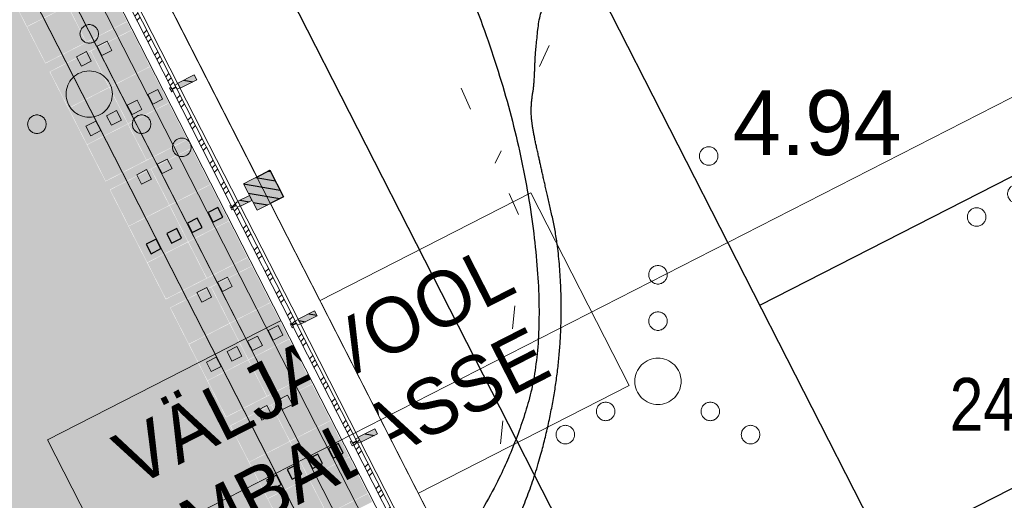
# Model space of a CAD drawing. Header units: metres. Extents: x 538891 to 1080079, y 6588829 to 13178720.
# Tile 456 of 1056: x 539880.11 to 539890.74, y 6589175.41 to 6589180.6. Entities that reach past the tile are written whole.
import ezdxf

# ---------------------------------------------------------------- set-up
doc = ezdxf.new("R2010")
doc.units = ezdxf.units.M
doc.header["$LTSCALE"] = 0.4
doc.header["$PDMODE"] = 1
doc.header["$PDSIZE"] = -2
for name, pattern in [('Hidden Line', [48.902778, 35.277778, -13.625]), ('KOLVIK', [3.125, 0.625, -2.5]), ('Triple Dashed', [92.604163, 66.145831, -26.458332])]:
    doc.linetypes.add(name, pattern=pattern)
for name, color, linetype in [('AR', 7, 'Continuous'), ('DENDRO', 7, 'Continuous'), ('GEO', 7, 'Continuous'), ('KINO_GRID', 7, 'Continuous'), ('KINO_PINNAKATTED 2', 7, 'Continuous'), ('KINO_VERTIKAALPLANEERING', 7, 'Continuous')]:
    doc.layers.add(name, color=color, linetype=linetype)
doc.styles.add('Arial Narrow', font='ARIALN.TTF')
doc.styles.add('HK Explorer Book', font='txt')
doc.styles.add('HK Explorer SemiBold', font='txt')
pattern_1 = [(45, (0, 0), (-0.176776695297, 0.176776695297), []), (45, (-0.03536, 0.03536), (-0.176776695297, 0.176776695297), []), (45, (-0.0707, 0.0707), (-0.176776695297, 0.176776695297), [])]
pattern_2 = [(-10, (42.05, 28.59), (0.015628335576, 0.0886326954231), [])]

# ---------------------------------------------------------------- blocks, each defined once
blk = doc.blocks.new('VQSA')
at = {"color": 7, "linetype": 'Continuous', "lineweight": 9, "flags": 128}
for points in [[(0.2, 2.3), (0.199, 2.28), (0.196, 2.261), (0.191, 2.242), (0.185, 2.223), (0.176, 2.206), (0.166, 2.189), (0.155, 2.173), (0.141, 2.159), (0.127, 2.145), (0.111, 2.134), (0.094, 2.124), (0.077, 2.115), (0.058, 2.109), (0.039, 2.104), (0.02, 2.101), (0, 2.1), (-0.02, 2.101), (-0.039, 2.104), (-0.058, 2.109), (-0.077, 2.115), (-0.094, 2.124), (-0.111, 2.134), (-0.127, 2.145), (-0.141, 2.159), (-0.155, 2.173), (-0.166, 2.189), (-0.176, 2.206), (-0.185, 2.223), (-0.191, 2.242), (-0.196, 2.261), (-0.199, 2.28), (-0.2, 2.3), (-0.199, 2.32), (-0.196, 2.339), (-0.191, 2.358), (-0.185, 2.377), (-0.176, 2.394), (-0.166, 2.411), (-0.155, 2.427), (-0.141, 2.441), (-0.127, 2.455), (-0.111, 2.466), (-0.094, 2.476), (-0.077, 2.485), (-0.058, 2.491), (-0.039, 2.496), (-0.02, 2.499), (0, 2.5), (0.02, 2.499), (0.039, 2.496), (0.058, 2.491), (0.077, 2.485), (0.094, 2.476), (0.111, 2.466), (0.127, 2.455), (0.141, 2.441), (0.155, 2.427), (0.166, 2.411), (0.176, 2.394), (0.185, 2.377), (0.191, 2.358), (0.196, 2.339), (0.199, 2.32)], [(0.2, 1.3), (0.199, 1.28), (0.196, 1.261), (0.191, 1.242), (0.185, 1.223), (0.176, 1.206), (0.166, 1.189), (0.155, 1.173), (0.141, 1.159), (0.127, 1.145), (0.111, 1.134), (0.094, 1.124), (0.077, 1.115), (0.058, 1.109), (0.039, 1.104), (0.02, 1.101), (0, 1.1), (-0.02, 1.101), (-0.039, 1.104), (-0.058, 1.109), (-0.077, 1.115), (-0.094, 1.124), (-0.111, 1.134), (-0.127, 1.145), (-0.141, 1.159), (-0.155, 1.173), (-0.166, 1.189), (-0.176, 1.206), (-0.185, 1.223), (-0.191, 1.242), (-0.196, 1.261), (-0.199, 1.28), (-0.2, 1.3), (-0.199, 1.32), (-0.196, 1.339), (-0.191, 1.358), (-0.185, 1.377), (-0.176, 1.394), (-0.166, 1.411), (-0.155, 1.427), (-0.141, 1.441), (-0.127, 1.455), (-0.111, 1.466), (-0.094, 1.476), (-0.077, 1.485), (-0.058, 1.491), (-0.039, 1.496), (-0.02, 1.499), (0, 1.5), (0.02, 1.499), (0.039, 1.496), (0.058, 1.491), (0.077, 1.485), (0.094, 1.476), (0.111, 1.466), (0.127, 1.455), (0.141, 1.441), (0.155, 1.427), (0.166, 1.411), (0.176, 1.394), (0.185, 1.377), (0.191, 1.358), (0.196, 1.339), (0.199, 1.32)], [(0.5, 0), (0.498, -0.049), (0.49, -0.098), (0.478, -0.145), (0.462, -0.191), (0.441, -0.236), (0.416, -0.278), (0.387, -0.317), (0.354, -0.354), (0.317, -0.387), (0.278, -0.416), (0.236, -0.441), (0.191, -0.462), (0.145, -0.478), (0.098, -0.49), (0.049, -0.498), (0, -0.5), (-0.049, -0.498), (-0.098, -0.49), (-0.145, -0.478), (-0.191, -0.462), (-0.236, -0.441), (-0.278, -0.416), (-0.317, -0.387), (-0.354, -0.354), (-0.387, -0.317), (-0.416, -0.278), (-0.441, -0.236), (-0.462, -0.191), (-0.478, -0.145), (-0.49, -0.098), (-0.498, -0.049), (-0.5, 0), (-0.498, 0.049), (-0.49, 0.098), (-0.478, 0.145), (-0.462, 0.191), (-0.441, 0.236), (-0.416, 0.278), (-0.387, 0.317), (-0.354, 0.354), (-0.317, 0.387), (-0.278, 0.416), (-0.236, 0.441), (-0.191, 0.462), (-0.145, 0.478), (-0.098, 0.49), (-0.049, 0.498), (0, 0.5), (0.049, 0.498), (0.098, 0.49), (0.145, 0.478), (0.191, 0.462), (0.236, 0.441), (0.278, 0.416), (0.317, 0.387), (0.354, 0.354), (0.387, 0.317), (0.416, 0.278), (0.441, 0.236), (0.462, 0.191), (0.478, 0.145), (0.49, 0.098), (0.498, 0.049)], [(-0.93, -0.65), (-0.931, -0.67), (-0.934, -0.689), (-0.939, -0.708), (-0.945, -0.727), (-0.954, -0.744), (-0.964, -0.761), (-0.975, -0.777), (-0.989, -0.791), (-1.003, -0.805), (-1.019, -0.816), (-1.036, -0.826), (-1.053, -0.835), (-1.072, -0.841), (-1.091, -0.846), (-1.11, -0.849), (-1.13, -0.85), (-1.15, -0.849), (-1.169, -0.846), (-1.188, -0.841), (-1.207, -0.835), (-1.224, -0.826), (-1.241, -0.816), (-1.257, -0.805), (-1.271, -0.791), (-1.285, -0.777), (-1.296, -0.761), (-1.306, -0.744), (-1.315, -0.727), (-1.321, -0.708), (-1.326, -0.689), (-1.329, -0.67), (-1.33, -0.65), (-1.329, -0.63), (-1.326, -0.611), (-1.321, -0.592), (-1.315, -0.573), (-1.306, -0.556), (-1.296, -0.539), (-1.285, -0.523), (-1.271, -0.509), (-1.257, -0.495), (-1.241, -0.484), (-1.224, -0.474), (-1.207, -0.465), (-1.188, -0.459), (-1.169, -0.454), (-1.15, -0.451), (-1.13, -0.45), (-1.11, -0.451), (-1.091, -0.454), (-1.072, -0.459), (-1.053, -0.465), (-1.036, -0.474), (-1.019, -0.484), (-1.003, -0.495), (-0.989, -0.509), (-0.975, -0.523), (-0.964, -0.539), (-0.954, -0.556), (-0.945, -0.573), (-0.939, -0.592), (-0.934, -0.611), (-0.931, -0.63)], [(1.33, -0.65), (1.329, -0.67), (1.326, -0.689), (1.321, -0.708), (1.315, -0.727), (1.306, -0.744), (1.296, -0.761), (1.285, -0.777), (1.271, -0.791), (1.257, -0.805), (1.241, -0.816), (1.224, -0.826), (1.207, -0.835), (1.188, -0.841), (1.169, -0.846), (1.15, -0.849), (1.13, -0.85), (1.11, -0.849), (1.091, -0.846), (1.072, -0.841), (1.053, -0.835), (1.036, -0.826), (1.019, -0.816), (1.003, -0.805), (0.989, -0.791), (0.975, -0.777), (0.964, -0.761), (0.954, -0.744), (0.945, -0.727), (0.939, -0.708), (0.934, -0.689), (0.931, -0.67), (0.93, -0.65), (0.931, -0.63), (0.934, -0.611), (0.939, -0.592), (0.945, -0.573), (0.954, -0.556), (0.964, -0.539), (0.975, -0.523), (0.989, -0.509), (1.003, -0.495), (1.019, -0.484), (1.036, -0.474), (1.053, -0.465), (1.072, -0.459), (1.091, -0.454), (1.11, -0.451), (1.13, -0.45), (1.15, -0.451), (1.169, -0.454), (1.188, -0.459), (1.207, -0.465), (1.224, -0.474), (1.241, -0.484), (1.257, -0.495), (1.271, -0.509), (1.285, -0.523), (1.296, -0.539), (1.306, -0.556), (1.315, -0.573), (1.321, -0.592), (1.326, -0.611), (1.329, -0.63)], [(-1.8, -1.15), (-1.801, -1.17), (-1.804, -1.189), (-1.809, -1.208), (-1.815, -1.227), (-1.824, -1.244), (-1.834, -1.261), (-1.845, -1.277), (-1.859, -1.291), (-1.873, -1.305), (-1.889, -1.316), (-1.906, -1.326), (-1.923, -1.335), (-1.942, -1.341), (-1.961, -1.346), (-1.98, -1.349), (-2, -1.35), (-2.02, -1.349), (-2.039, -1.346), (-2.058, -1.341), (-2.077, -1.335), (-2.094, -1.326), (-2.111, -1.316), (-2.127, -1.305), (-2.141, -1.291), (-2.155, -1.277), (-2.166, -1.261), (-2.176, -1.244), (-2.185, -1.227), (-2.191, -1.208), (-2.196, -1.189), (-2.199, -1.17), (-2.2, -1.15), (-2.199, -1.13), (-2.196, -1.111), (-2.191, -1.092), (-2.185, -1.073), (-2.176, -1.056), (-2.166, -1.039), (-2.155, -1.023), (-2.141, -1.009), (-2.127, -0.995), (-2.111, -0.984), (-2.094, -0.974), (-2.077, -0.965), (-2.058, -0.959), (-2.039, -0.954), (-2.02, -0.951), (-2, -0.95), (-1.98, -0.951), (-1.961, -0.954), (-1.942, -0.959), (-1.923, -0.965), (-1.906, -0.974), (-1.889, -0.984), (-1.873, -0.995), (-1.859, -1.009), (-1.845, -1.023), (-1.834, -1.039), (-1.824, -1.056), (-1.815, -1.073), (-1.809, -1.092), (-1.804, -1.111), (-1.801, -1.13)], [(2.2, -1.15), (2.199, -1.17), (2.196, -1.189), (2.191, -1.208), (2.185, -1.227), (2.176, -1.244), (2.166, -1.261), (2.155, -1.277), (2.141, -1.291), (2.127, -1.305), (2.111, -1.316), (2.094, -1.326), (2.077, -1.335), (2.058, -1.341), (2.039, -1.346), (2.02, -1.349), (2, -1.35), (1.98, -1.349), (1.961, -1.346), (1.942, -1.341), (1.923, -1.335), (1.906, -1.326), (1.889, -1.316), (1.873, -1.305), (1.859, -1.291), (1.845, -1.277), (1.834, -1.261), (1.824, -1.244), (1.815, -1.227), (1.809, -1.208), (1.804, -1.189), (1.801, -1.17), (1.8, -1.15), (1.801, -1.13), (1.804, -1.111), (1.809, -1.092), (1.815, -1.073), (1.824, -1.056), (1.834, -1.039), (1.845, -1.023), (1.859, -1.009), (1.873, -0.995), (1.889, -0.984), (1.906, -0.974), (1.923, -0.965), (1.942, -0.959), (1.961, -0.954), (1.98, -0.951), (2, -0.95), (2.02, -0.951), (2.039, -0.954), (2.058, -0.959), (2.077, -0.965), (2.094, -0.974), (2.111, -0.984), (2.127, -0.995), (2.141, -1.009), (2.155, -1.023), (2.166, -1.039), (2.176, -1.056), (2.185, -1.073), (2.191, -1.092), (2.196, -1.111), (2.199, -1.13)]]:
    blk.add_lwpolyline(points, close=True, dxfattribs=at)
blk = doc.blocks.new('Parametric Object-233')
at = {"color": 172, "linetype": 'Continuous', "lineweight": 13, "true_color": 0x0000dd}
for p, q in [((2.54, 0), (0, 0)), ((0, 0), (0, -3.859))]:
    blk.add_line(p, q, dxfattribs=at)
at = {"color": 172, "linetype": 'Continuous', "lineweight": 13, "true_color": 0x0000dd, "flags": 128}
blk.add_lwpolyline([(2.54, 1.168), (8.401, 1.168), (8.401, -1.168), (2.54, -1.168)], close=True, dxfattribs=at)
at = {"color": 172, "true_color": 0x0000dd, "insert": (5.471, 0.878), "char_height": 0.5979, "width": 5.46115, "attachment_point": 2, "line_spacing_factor": 0.975274, "style": 'HK Explorer SemiBold'}
blk.add_mtext('VÄLJAVOOL \\PIMBALASSE', dxfattribs=at)

msp = doc.modelspace()

# ---------------------------------------------------------------- hatches: boundary and pattern name
at = {"layer": 'KINO_PINNAKATTED 2', "linetype": 'Continuous', "lineweight": 0, "true_color": 0xdbccc4}
msp.add_hatch(color=254, dxfattribs=at).paths.add_polyline_path([(539876.2611, 6589181.123), (539881.9225, 6589169.9217), (539881.9225, 6589169.9217), (539882.6953, 6589168.4075), (539882.6953, 6589168.4075), (539885.967, 6589162.1069), (539888.8344, 6589163.5705), (539879.1286, 6589182.5866)])

# ---------------------------------------------------------------- linework, layer by layer
at = {"layer": 'AR', "color": 7, "linetype": 'Continuous', "lineweight": 9, "flags": 128}
for points in [[(539892.9408, 6589158.7273), (539878.4205, 6589187.1759), (539893.6068, 6589194.927)], [(539880.2068, 6589183.7202), (539882.6662, 6589178.9016), (539882.8088, 6589178.9744), (539882.9542, 6589178.6893), (539882.8117, 6589178.6166), (539885.2711, 6589173.7979), (539885.4137, 6589173.8707), (539885.5591, 6589173.5857), (539885.4166, 6589173.5129), (539887.8761, 6589168.6943), (539888.0186, 6589168.767), (539888.1641, 6589168.482), (539888.0215, 6589168.4093), (539890.481, 6589163.5906)]]:
    msp.add_lwpolyline(points, dxfattribs=at)
at = {"layer": 'AR', "color": 143, "linetype": 'Continuous', "lineweight": 25, "true_color": 0x84a8b9, "flags": 128}
msp.add_lwpolyline([(539880.2068, 6589183.7202), (539882.6662, 6589178.9016), (539882.8088, 6589178.9744), (539882.9542, 6589178.6893), (539882.8117, 6589178.6166), (539885.2711, 6589173.7979), (539885.4137, 6589173.8707), (539885.5591, 6589173.5857), (539885.4166, 6589173.5129), (539887.8761, 6589168.6943), (539888.0186, 6589168.767), (539888.1641, 6589168.482), (539888.0215, 6589168.4093), (539890.481, 6589163.5906)], dxfattribs=at)
at = {"layer": 'DENDRO', "color": 30, "linetype": 'Continuous', "lineweight": 25, "true_color": 0xff7f00}
msp.add_open_spline([(539885.6577, 6589211.3673), (539885.9587, 6589211.5998), (539887.0879, 6589212.0198), (539888.605, 6589212.4885), (539889.9731, 6589213.0137), (539891.3102, 6589213.7672), (539891.8744, 6589214.6436), (539891.7177, 6589215.3903), (539891.4434, 6589216.0274), (539891.1774, 6589216.6797), (539891.0775, 6589217.3225), (539891.2898, 6589217.9325), (539891.6083, 6589218.5323), (539891.7489, 6589219.1569), (539891.5335, 6589219.8105), (539891.0707, 6589220.4069), (539890.4607, 6589220.8621), (539889.8044, 6589221.0935), (539889.0576, 6589220.9883), (539888.3106, 6589220.2982), (539887.7505, 6589219.5517), (539887.208, 6589218.8186), (539886.4783, 6589217.8358), (539885.4818, 6589216.498), (539884.1518, 6589214.7322), (539882.6558, 6589212.7955), (539881.0985, 6589210.8481), (539879.0649, 6589208.3801), (539876.0944, 6589204.886), (539872.6307, 6589200.8975), (539869.6701, 6589197.4329), (539867.6909, 6589194.8749), (539866.2109, 6589192.7521), (539865.0379, 6589190.7976), (539864.2551, 6589189.3549), (539863.5464, 6589188.2627), (539862.6538, 6589187.3122), (539861.4517, 6589186.5971), (539860.1198, 6589186.0356), (539858.997, 6589185.454), (539858.4285, 6589184.6792), (539858.4518, 6589183.6679), (539858.8723, 6589182.475), (539859.5272, 6589181.142), (539860.2483, 6589179.7128), (539860.8674, 6589178.2304), (539861.2217, 6589176.7401), (539861.5753, 6589175.4365), (539862.2064, 6589174.6663), (539862.9609, 6589174.3966), (539863.6348, 6589174.2423), (539864.2806, 6589174.0573), (539864.918, 6589173.6609), (539865.3683, 6589172.6788), (539865.5592, 6589171.2345), (539865.7765, 6589169.7978), (539866.3959, 6589168.7176), (539867.6352, 6589168.2256), (539869.0218, 6589168.0582), (539870.3261, 6589168.0626), (539871.5879, 6589168.2084), (539873.1231, 6589168.5133), (539875.2126, 6589169.1649), (539877.5723, 6589170.1954), (539879.6716, 6589171.2913), (539881.2245, 6589172.1487), (539882.79, 6589173.0592), (539884.4462, 6589174.3385), (539885.3593, 6589175.663), (539885.8205, 6589177.2138), (539885.4269, 6589179.8588), (539884.1912, 6589182.7006), (539883.1434, 6589184.6065), (539882.0985, 6589186.3358), (539880.8619, 6589188.3679), (539880.4198, 6589189.9251), (539880.7902, 6589190.8015), (539881.5494, 6589191.3893), (539882.7447, 6589191.8227), (539884.1904, 6589191.9845), (539885.7179, 6589191.7691), (539887.143, 6589191.0433), (539888.3782, 6589189.868), (539889.4666, 6589188.5674), (539890.4385, 6589187.4406), (539891.3271, 6589186.7864), (539892.1601, 6589186.9284), (539892.9946, 6589188.0441), (539894.0871, 6589188.8946), (539895.2642, 6589189.5714), (539896.3286, 6589190.275), (539897.0597, 6589191.2074), (539897.414, 6589192.4428), (539897.7325, 6589193.5782), (539898.1184, 6589194.323), (539898.5738, 6589194.8471), (539899.1059, 6589195.3196), (539899.5477, 6589195.7995), (539899.733, 6589196.3483), (539899.5719, 6589196.9795), (539899.1657, 6589197.5865), (539898.605, 6589198.071), (539897.9861, 6589198.3235), (539897.3447, 6589198.3805), (539896.687, 6589198.3497), (539895.8577, 6589198.3256), (539894.7078, 6589198.5446), (539893.448, 6589199.106), (539892.2827, 6589199.8894), (539891.2518, 6589200.8076), (539890.3935, 6589201.7751), (539889.5969, 6589202.9265), (539889.0297, 6589204.2093), (539888.6237, 6589205.3397), (539888.2438, 6589206.3255), (539887.7355, 6589207.4324), (539887.0067, 6589208.7104), (539886.0604, 6589210.1578), (539885.6663, 6589211.1102), (539885.6577, 6589211.3673)], degree=2, dxfattribs=at)
at = {"layer": 'DENDRO', "color": 25, "linetype": 'Continuous', "lineweight": 25, "true_color": 0x995f4c}
msp.add_open_spline([(539887.5134, 6589181.7334), (539887.234, 6589181.6746), (539886.6853, 6589181.5029), (539886.4504, 6589181.3766), (539886.3681, 6589181.3331), (539886.0569, 6589181.1796), (539885.735, 6589180.7825), (539885.6743, 6589180.2483), (539885.6653, 6589179.9802), (539885.6548, 6589179.8444), (539885.6384, 6589179.7725), (539885.6222, 6589179.5236), (539885.7476, 6589178.9537), (539885.9662, 6589177.9991), (539885.9381, 6589176.6705), (539885.5561, 6589175.2387), (539884.87, 6589174.156), (539884.1536, 6589173.5237), (539883.4883, 6589173.0937), (539882.912, 6589172.6738), (539882.6054, 6589172.1994), (539882.725, 6589171.6125), (539883.1585, 6589170.9318), (539883.7692, 6589170.1831), (539884.5804, 6589169.1902), (539885.727, 6589168.034), (539887.0664, 6589167.2963), (539888.351, 6589166.8444), (539889.7847, 6589166.4975), (539891.3197, 6589166.2202), (539892.8632, 6589166.0446), (539894.2625, 6589166.0985), (539895.3607, 6589166.5121), (539896.0605, 6589167.3453), (539896.4587, 6589168.4271), (539896.6486, 6589169.5891), (539896.7177, 6589170.6821), (539896.6873, 6589171.7753), (539896.5722, 6589172.9568), (539896.3444, 6589174.6581), (539895.8798, 6589176.9876), (539895.2596, 6589178.9413), (539894.6276, 6589180.3771), (539893.8647, 6589181.5267), (539892.9695, 6589182.2133), (539891.9684, 6589182.4142), (539890.9267, 6589182.3272), (539889.907, 6589182.1367), (539889.3186, 6589182.0408), (539888.7901, 6589181.9547), (539888.2616, 6589181.8685), (539887.7929, 6589181.7921), (539887.5134, 6589181.7334)], degree=2, knots=[0, 0, 0, 0.020536, 0.041072, 0.0616081, 0.0821441, 0.1026801, 0.1232161, 0.1437521, 0.1642881, 0.1848242, 0.2053602, 0.2258962, 0.2464322, 0.2669682, 0.2875042, 0.3080403, 0.3285763, 0.3491123, 0.3696483, 0.3901843, 0.4107203, 0.4312564, 0.4517924, 0.4723284, 0.4928644, 0.5134004, 0.5339365, 0.5544725, 0.5750085, 0.5955445, 0.6160805, 0.6366165, 0.6571526, 0.6776886, 0.6982246, 0.7187606, 0.7392966, 0.7598326, 0.7803687, 0.8009047, 0.8214407, 0.8419767, 0.8625127, 0.8830487, 0.9035848, 0.9241208, 0.9446568, 0.9651928, 0.9651928, 0.9836406, 0.9836406, 1, 1, 1], dxfattribs=at)
at = {"layer": 'GEO', "color": 252, "linetype": 'KOLVIK', "lineweight": 9, "true_color": 0x888888, "flags": 128}
for points in [[(539870.7095, 6589167.6547), (539873.9497, 6589168.6816), (539879.5119, 6589171.1678), (539883.6105, 6589173.1861), (539885.1913, 6589174.9704), (539885.5426, 6589178.3926), (539884.1959, 6589181.3469), (539882.4675, 6589185.4559), (539881.152, 6589190.1574), (539881.3722, 6589191.7094), (539881.8428, 6589191.9067), (539882.023, 6589191.834), (539885.531, 6589191.047), (539888.101, 6589190.327), (539892.04, 6589187.165), (539894.4746, 6589190.1978), (539898.135, 6589192.608), (539898.5351, 6589193.8778), (539898.2377, 6589196.8797), (539897.5026, 6589197.8869), (539894.8358, 6589198.2436), (539892.8198, 6589199.3346), (539891.728, 6589200.872), (539891.728, 6589200.872), (539890.457, 6589202.711), (539888.598, 6589205.59), (539886.934, 6589208.966), (539885.554, 6589210.969), (539884.516, 6589211.728), (539887.591, 6589212.199), (539890.614, 6589213.171), (539889.8093, 6589214.5009), (539890.0365, 6589216.3323), (539890.768, 6589218.087), (539889.418, 6589219.988), (539889.176, 6589220.19), (539885.976, 6589217.4752), (539883.705, 6589214.6017), (539879.0092, 6589207.6335), (539875.6862, 6589203.4656), (539869.4877, 6589196.3294), (539863.0702, 6589187.9018), (539861.1684, 6589186.9889), (539858.367, 6589185.345), (539858.9338, 6589182.195), (539861.7115, 6589175.3952), (539863.888, 6589174.192), (539867.0549, 6589168.0797), (539870.392, 6589167.635)], [(539881.9913, 6589172.3888), (539881.9913, 6589172.3888), (539883.1436, 6589169.8081), (539884.28, 6589168.674), (539890.2592, 6589166.4532), (539895.942, 6589166.256), (539895.8673, 6589169.2879), (539896.221, 6589171.407), (539896.028, 6589176.961), (539892.481, 6589182.706), (539888.3717, 6589181.5607), (539886.0689, 6589180.8604), (539885.2423, 6589179.0514), (539885.2423, 6589179.0514), (539885.2423, 6589179.0514)]]:
    msp.add_lwpolyline(points, dxfattribs=at)
at = {"layer": 'GEO', "color": 8, "linetype": 'Continuous', "lineweight": 9, "true_color": 0x7d7d7d, "flags": 128}
msp.add_lwpolyline([(539887.647, 6589179.129), (539887.6465, 6589179.1192), (539887.6451, 6589179.1095), (539887.6427, 6589179.1), (539887.6394, 6589179.0907), (539887.6352, 6589179.0819), (539887.6301, 6589179.0734), (539887.6243, 6589179.0656), (539887.6177, 6589179.0583), (539887.6104, 6589179.0517), (539887.6026, 6589179.0459), (539887.5941, 6589179.0408), (539887.5853, 6589179.0366), (539887.576, 6589179.0333), (539887.5665, 6589179.0309), (539887.5568, 6589179.0295), (539887.547, 6589179.029), (539887.5372, 6589179.0295), (539887.5275, 6589179.0309), (539887.518, 6589179.0333), (539887.5087, 6589179.0366), (539887.4999, 6589179.0408), (539887.4914, 6589179.0459), (539887.4836, 6589179.0517), (539887.4763, 6589179.0583), (539887.4697, 6589179.0656), (539887.4639, 6589179.0734), (539887.4588, 6589179.0819), (539887.4546, 6589179.0907), (539887.4513, 6589179.1), (539887.4489, 6589179.1095), (539887.4475, 6589179.1192), (539887.447, 6589179.129), (539887.4475, 6589179.1388), (539887.4489, 6589179.1485), (539887.4513, 6589179.158), (539887.4546, 6589179.1673), (539887.4588, 6589179.1761), (539887.4639, 6589179.1846), (539887.4697, 6589179.1924), (539887.4763, 6589179.1997), (539887.4836, 6589179.2063), (539887.4914, 6589179.2121), (539887.4999, 6589179.2172), (539887.5087, 6589179.2214), (539887.518, 6589179.2247), (539887.5275, 6589179.2271), (539887.5372, 6589179.2285), (539887.547, 6589179.229), (539887.5568, 6589179.2285), (539887.5665, 6589179.2271), (539887.576, 6589179.2247), (539887.5853, 6589179.2214), (539887.5941, 6589179.2172), (539887.6026, 6589179.2121), (539887.6104, 6589179.2063), (539887.6177, 6589179.1997), (539887.6243, 6589179.1924), (539887.6301, 6589179.1846), (539887.6352, 6589179.1761), (539887.6394, 6589179.1673), (539887.6427, 6589179.158), (539887.6451, 6589179.1485), (539887.6465, 6589179.1388)], close=True, dxfattribs=at)
at = {"layer": 'KINO_GRID', "color": 254, "linetype": 'Continuous', "true_color": 0xe6e6e6}
for points in [[(539858.7353, 6589212.3149), (539900.3409, 6589130.7995), (539858.6462, 6589212.2694), (539900.2518, 6589130.754)], [(539860.6136, 6589211.7804), (539900.9645, 6589132.7232), (539860.5245, 6589211.7349), (539900.8754, 6589132.6778)], [(539880.7001, 6589180.29), (539880.7455, 6589180.2009), (539881.2666, 6589180.5791), (539881.3121, 6589180.4901)], [(539877.5165, 6589178.6651), (539877.5619, 6589178.576), (539880.7001, 6589180.29), (539880.7455, 6589180.2009)], [(539881.3502, 6589179.0163), (539881.3956, 6589178.9272), (539881.9167, 6589179.3055), (539881.9622, 6589179.2164)], [(539878.1666, 6589177.3914), (539878.212, 6589177.3023), (539881.3502, 6589179.0163), (539881.3956, 6589178.9272)], [(539882.0002, 6589177.7426), (539882.0457, 6589177.6535), (539882.5668, 6589178.0318), (539882.6123, 6589177.9427)], [(539878.8167, 6589176.1177), (539878.8621, 6589176.0286), (539882.0002, 6589177.7426), (539882.0457, 6589177.6535)], [(539882.6503, 6589176.4689), (539882.6958, 6589176.3799), (539883.2169, 6589176.7581), (539883.2623, 6589176.669)], [(539879.4667, 6589174.844), (539879.5122, 6589174.755), (539882.6503, 6589176.4689), (539882.6958, 6589176.3799)], [(539883.3004, 6589175.1953), (539883.3459, 6589175.1062), (539883.867, 6589175.4844), (539883.9124, 6589175.3954)]]:
    msp.add_solid(points, dxfattribs=at)
at = {"layer": 'KINO_PINNAKATTED 2', "color": 254, "linetype": 'Continuous', "true_color": 0xd4dae2}
for points in [[(539880.1841, 6589180.5274), (539880.6222, 6589180.751), (539879.985, 6589180.9175), (539880.4231, 6589181.1411)], [(539880.8267, 6589180.3591), (539881.2648, 6589180.5827), (539880.6276, 6589180.7492), (539881.0657, 6589180.9728)], [(539880.3851, 6589180.1337), (539880.8231, 6589180.3573), (539880.1859, 6589180.5238), (539880.624, 6589180.7474)], [(539881.0749, 6589179.8728), (539881.513, 6589180.0964), (539880.8758, 6589180.2629), (539881.3139, 6589180.4865)], [(539880.6333, 6589179.6474), (539881.0714, 6589179.871), (539880.4341, 6589180.0375), (539880.8722, 6589180.2611)], [(539881.2759, 6589179.4791), (539881.714, 6589179.7027), (539881.0767, 6589179.8692), (539881.5148, 6589180.0928)], [(539880.8342, 6589179.2537), (539881.2723, 6589179.4773), (539880.6351, 6589179.6438), (539881.0732, 6589179.8674)], [(539881.4768, 6589179.0854), (539881.9149, 6589179.309), (539881.2777, 6589179.4755), (539881.7158, 6589179.6991)], [(539881.0351, 6589178.86), (539881.4732, 6589179.0836), (539880.836, 6589179.2501), (539881.2741, 6589179.4737)], [(539881.725, 6589178.5991), (539882.1631, 6589178.8227), (539881.5259, 6589178.9892), (539881.964, 6589179.2128)], [(539881.2834, 6589178.3737), (539881.7214, 6589178.5973), (539881.0842, 6589178.7638), (539881.5223, 6589178.9874)], [(539881.9259, 6589178.2054), (539882.364, 6589178.429), (539881.7268, 6589178.5955), (539882.1649, 6589178.8191)], [(539881.4843, 6589177.98), (539881.9224, 6589178.2036), (539881.2852, 6589178.3701), (539881.7233, 6589178.5937)], [(539882.1269, 6589177.8117), (539882.565, 6589178.0353), (539881.9278, 6589178.2019), (539882.3659, 6589178.4255)], [(539881.6852, 6589177.5863), (539882.1233, 6589177.8099), (539881.4861, 6589177.9764), (539881.9242, 6589178.2)], [(539882.3751, 6589177.3254), (539882.8132, 6589177.549), (539882.176, 6589177.7155), (539882.6141, 6589177.9391)], [(539881.9334, 6589177.1), (539882.3715, 6589177.3236), (539881.7343, 6589177.4901), (539882.1724, 6589177.7137)], [(539882.576, 6589176.9317), (539883.0141, 6589177.1553), (539882.3769, 6589177.3219), (539882.815, 6589177.5455)], [(539882.1344, 6589176.7063), (539882.5725, 6589176.9299), (539881.9353, 6589177.0964), (539882.3734, 6589177.32)], [(539882.777, 6589176.5381), (539883.2151, 6589176.7617), (539882.5779, 6589176.9282), (539883.0159, 6589177.1518)], [(539882.3353, 6589176.3126), (539882.7734, 6589176.5362), (539882.1362, 6589176.7028), (539882.5743, 6589176.9264)], [(539883.0252, 6589176.0517), (539883.4633, 6589176.2753), (539882.8261, 6589176.4419), (539883.2642, 6589176.6655)], [(539882.5835, 6589175.8263), (539883.0216, 6589176.0499), (539882.3844, 6589176.2164), (539882.8225, 6589176.44)], [(539883.2261, 6589175.6581), (539883.6642, 6589175.8817), (539883.027, 6589176.0482), (539883.4651, 6589176.2718)], [(539882.7845, 6589175.4326), (539883.2226, 6589175.6562), (539882.5853, 6589175.8228), (539883.0234, 6589176.0464)], [(539883.4271, 6589175.2644), (539883.8651, 6589175.488), (539883.2279, 6589175.6545), (539883.666, 6589175.8781)], [(539882.9854, 6589175.039), (539883.4235, 6589175.2626), (539882.7863, 6589175.4291), (539883.2244, 6589175.6527)]]:
    msp.add_solid(points, dxfattribs=at)

# ---------------------------------------------------------------- block references
at = {"layer": 'GEO', "color": 8, "true_color": 0x7d7d7d, "xscale": 0.5, "yscale": 0.5, "zscale": 0.5}
for p in [(539880.8572, 6589179.7975), (539891.4398, 6589179.0458), (539886.9987, 6589176.6966)]:
    msp.add_blockref('VQSA', p, dxfattribs=at)
at = {"layer": 'KINO_VERTIKAALPLANEERING', "color": 172, "true_color": 0x0000dd, "rotation": 27.03983034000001}
msp.add_blockref('Parametric Object-233', (539878.6741, 6589173.8713), dxfattribs=at)

# ---------------------------------------------------------------- texts
at = {"layer": 'DENDRO', "color": 250, "true_color": 0x333333, "insert": (539890.1492, 6589176.733), "char_height": 0.57083, "attachment_point": 1, "line_spacing_factor": 2.63829, "style": 'Arial Narrow'}
msp.add_mtext('244', dxfattribs=at)
at = {"layer": 'GEO', "color": 8, "true_color": 0x7d7d7d, "insert": (539887.547, 6589179.129), "char_height": 0.7, "attachment_point": 7, "line_spacing_factor": 0.25, "style": 'HK Explorer Book'}
msp.add_mtext(' 4.94', dxfattribs=at)

# ---------------------------------------------------------------- next in the draw order: wipeouts: each hides what was drawn before it
at = {"color": 255, "linetype": 'Continuous', "lineweight": 5}
msp.add_wipeout([(539878.4262, 6589186.1706), (539891.406, 6589160.7401), (539891.4142, 6589160.724), (539891.8346, 6589160.9386), (539878.8384, 6589186.4012), (539878.418, 6589186.1866)], dxfattribs=at).dxf.layer = 'AR'

# ---------------------------------------------------------------- next in the draw order: hatches: boundary and pattern name
at = {"layer": 'AR', "linetype": 'Continuous', "lineweight": 9, "true_color": 0xe2f3f5}
h = msp.add_hatch(dxfattribs=at)
h.set_pattern_fill('ALUMINUM_0001', style=0, pattern_type=2)
h.set_pattern_definition(pattern_1)
h.paths.add_polyline_path([(539881.7486, 6589179.8547), (539881.7914, 6589179.8765), (539881.1458, 6589181.1413), (539881.1031, 6589181.1195)])
h = msp.add_hatch(dxfattribs=at)
h.set_pattern_fill('ALUMINUM_0001', style=0, pattern_type=2)
h.set_pattern_definition(pattern_1)
h.paths.add_polyline_path([(539882.3987, 6589178.581), (539882.4415, 6589178.6029), (539881.7959, 6589179.8676), (539881.7532, 6589179.8458)])
h = msp.add_hatch(dxfattribs=at)
h.set_pattern_fill('ALUMINUM_0001', style=0, pattern_type=2)
h.set_pattern_definition(pattern_1)
h.paths.add_polyline_path([(539883.0488, 6589177.3073), (539883.0916, 6589177.3292), (539882.446, 6589178.5939), (539882.4033, 6589178.5721)])
h = msp.add_hatch(dxfattribs=at)
h.set_pattern_fill('ALUMINUM_0001', style=0, pattern_type=2)
h.set_pattern_definition(pattern_1)
h.paths.add_polyline_path([(539883.6989, 6589176.0337), (539883.7417, 6589176.0555), (539883.0961, 6589177.3203), (539883.0534, 6589177.2984)])
h = msp.add_hatch(dxfattribs=at)
h.set_pattern_fill('ALUMINUM_0001', style=0, pattern_type=2)
h.set_pattern_definition(pattern_1)
h.paths.add_polyline_path([(539884.349, 6589174.76), (539884.3918, 6589174.7818), (539883.7462, 6589176.0466), (539883.7035, 6589176.0248)])

# ---------------------------------------------------------------- next in the draw order: linework, layer by layer
at = {"layer": 'AR', "color": 7, "linetype": 'Hidden Line', "lineweight": 9}
for p, q in [((539876.7325, 6589187.738), (539894.2877, 6589153.3431)), ((539876.7328, 6589187.7374), (539894.2877, 6589153.3431)), ((539876.7328, 6589187.7374), (539894.2877, 6589153.3431)), ((539877.2303, 6589187.5766), (539894.4491, 6589153.8408)), ((539877.2306, 6589187.5761), (539894.4491, 6589153.8408)), ((539877.2306, 6589187.5761), (539894.4491, 6589153.8408))]:
    msp.add_line(p, q, dxfattribs=at)
at = {"layer": 'AR', "color": 7, "linetype": 'Continuous', "lineweight": 9}
for p, q in [((539891.8346, 6589160.9386), (539878.8384, 6589186.4012)), ((539891.406, 6589160.7401), (539878.4262, 6589186.1706)), ((539879.5887, 6589183.5058), (539889.9902, 6589163.1268)), ((539879.0365, 6589183.224), (539889.4379, 6589162.845)), ((539881.9908, 6589180.0049), (539882.0181, 6589179.9515)), ((539882.5875, 6589178.704), (539882.6148, 6589178.6505)), ((539883.291, 6589177.4575), (539883.3183, 6589177.4041)), ((539883.9411, 6589176.1839), (539883.9684, 6589176.1304))]:
    msp.add_line(p, q, dxfattribs=at)
at = {"layer": 'AR', "color": 255, "linetype": 'Continuous', "lineweight": 25}
for p, q in [((539893.1544, 6589161.0144), (539880.4253, 6589185.9537)), ((539886.6562, 6589173.4159), (539900.2838, 6589180.3714))]:
    msp.add_line(p, q, dxfattribs=at)
at = {"layer": 'AR', "color": 51, "linetype": 'Continuous', "lineweight": 25, "true_color": 0xfcf969}
for p, q in [((539893.5534, 6589166.8317), (539885.3704, 6589182.8641)), ((539888.0981, 6589177.52), (539896.1143, 6589181.6114)), ((539889.4619, 6589174.8479), (539897.4781, 6589178.9394))]:
    msp.add_line(p, q, dxfattribs=at)
at = {"layer": 'AR', "color": 7, "linetype": 'Continuous', "lineweight": 9, "flags": 128}
for points in [[(539881.7486, 6589179.8547), (539881.7914, 6589179.8765), (539881.1458, 6589181.1413), (539881.1031, 6589181.1195)], [(539882.3987, 6589178.581), (539882.4415, 6589178.6029), (539881.7959, 6589179.8676), (539881.7532, 6589179.8458)], [(539883.0488, 6589177.3073), (539883.0916, 6589177.3292), (539882.446, 6589178.5939), (539882.4033, 6589178.5721)], [(539883.6989, 6589176.0337), (539883.7417, 6589176.0555), (539883.0961, 6589177.3203), (539883.0534, 6589177.2984)], [(539884.349, 6589174.76), (539884.3918, 6589174.7818), (539883.7462, 6589176.0466), (539883.7035, 6589176.0248)]]:
    msp.add_lwpolyline(points, close=True, dxfattribs=at)
at = {"layer": 'AR', "color": 7, "linetype": 'Hidden Line', "lineweight": 9, "flags": 128}
for points in [[(539881.1015, 6589180.267), (539880.9946, 6589180.2125), (539880.9423, 6589180.3149), (539881.0492, 6589180.3694)], [(539880.8788, 6589180.1534), (539880.7719, 6589180.0988), (539880.7196, 6589180.2012), (539880.8265, 6589180.2558)], [(539881.5423, 6589179.6893), (539881.6492, 6589179.7438), (539881.5969, 6589179.8462), (539881.49, 6589179.7917)], [(539881.3196, 6589179.5756), (539881.4265, 6589179.6302), (539881.3742, 6589179.7326), (539881.2673, 6589179.678)], [(539881.0969, 6589179.462), (539881.2038, 6589179.5165), (539881.1516, 6589179.6189), (539881.0447, 6589179.5644)], [(539880.8743, 6589179.3483), (539880.9812, 6589179.4029), (539880.9289, 6589179.5053), (539880.822, 6589179.4507)], [(539881.7515, 6589178.9933), (539881.6447, 6589178.9388), (539881.5924, 6589179.0412), (539881.6993, 6589179.0958)], [(539881.5289, 6589178.8797), (539881.422, 6589178.8251), (539881.3697, 6589178.9275), (539881.4766, 6589178.9821)], [(539882.4016, 6589177.7196), (539882.2948, 6589177.6651), (539882.2425, 6589177.7675), (539882.3494, 6589177.8221)], [(539882.179, 6589177.606), (539882.0721, 6589177.5514), (539882.0198, 6589177.6539), (539882.1267, 6589177.7084)], [(539882.8425, 6589177.1419), (539882.9494, 6589177.1964), (539882.8971, 6589177.2989), (539882.7902, 6589177.2443)], [(539882.6198, 6589177.0282), (539882.7267, 6589177.0828), (539882.6744, 6589177.1852), (539882.5675, 6589177.1307)], [(539882.3971, 6589176.9146), (539882.504, 6589176.9691), (539882.4517, 6589177.0716), (539882.3449, 6589177.017)], [(539882.1745, 6589176.8009), (539882.2813, 6589176.8555), (539882.2291, 6589176.9579), (539882.1222, 6589176.9034)], [(539883.0517, 6589176.4459), (539882.9448, 6589176.3914), (539882.8926, 6589176.4938), (539882.9995, 6589176.5484)], [(539882.8291, 6589176.3323), (539882.7222, 6589176.2777), (539882.6699, 6589176.3802), (539882.7768, 6589176.4347)]]:
    msp.add_lwpolyline(points, close=True, dxfattribs=at)
at = {"layer": 'AR', "color": 8, "linetype": 'Continuous', "lineweight": 25, "true_color": 0x808080, "flags": 128}
for points in [[(539882.1924, 6589178.4156), (539882.2993, 6589178.4701), (539882.247, 6589178.5725), (539882.1401, 6589178.518)], [(539881.9697, 6589178.3019), (539882.0766, 6589178.3565), (539882.0243, 6589178.4589), (539881.9174, 6589178.4044)], [(539881.747, 6589178.1883), (539881.8539, 6589178.2428), (539881.8016, 6589178.3453), (539881.6948, 6589178.2907)], [(539881.5244, 6589178.0746), (539881.6312, 6589178.1292), (539881.579, 6589178.2316), (539881.4721, 6589178.1771)], [(539883.4926, 6589175.8682), (539883.5995, 6589175.9227), (539883.5472, 6589176.0252), (539883.4403, 6589175.9706)], [(539883.2699, 6589175.7545), (539883.3768, 6589175.8091), (539883.3245, 6589175.9115), (539883.2176, 6589175.857)], [(539883.0472, 6589175.6409), (539883.1541, 6589175.6955), (539883.1018, 6589175.7979), (539882.9949, 6589175.7433)], [(539882.8245, 6589175.5273), (539882.9314, 6589175.5818), (539882.8792, 6589175.6842), (539882.7723, 6589175.6297)]]:
    msp.add_lwpolyline(points, close=True, dxfattribs=at)
at = {"layer": 'AR', "color": 9, "linetype": 'Continuous', "true_color": 0xc0c0c0}
for points in [[(539882.1924, 6589178.4156), (539882.2993, 6589178.4701), (539882.1401, 6589178.518), (539882.247, 6589178.5725)], [(539881.9697, 6589178.3019), (539882.0766, 6589178.3565), (539881.9174, 6589178.4044), (539882.0243, 6589178.4589)], [(539881.747, 6589178.1883), (539881.8539, 6589178.2428), (539881.6948, 6589178.2907), (539881.8016, 6589178.3453)], [(539881.5244, 6589178.0746), (539881.6312, 6589178.1292), (539881.4721, 6589178.1771), (539881.579, 6589178.2316)], [(539883.4926, 6589175.8682), (539883.5995, 6589175.9227), (539883.4403, 6589175.9706), (539883.5472, 6589176.0252)], [(539883.2699, 6589175.7545), (539883.3768, 6589175.8091), (539883.2176, 6589175.857), (539883.3245, 6589175.9115)], [(539883.0472, 6589175.6409), (539883.1541, 6589175.6955), (539882.9949, 6589175.7433), (539883.1018, 6589175.7979)], [(539882.8245, 6589175.5273), (539882.9314, 6589175.5818), (539882.7723, 6589175.6297), (539882.8792, 6589175.6842)]]:
    msp.add_solid(points, dxfattribs=at)

# ---------------------------------------------------------------- next in the draw order: wipeouts: each hides what was drawn before it
at = {"color": 255, "linetype": 'Continuous', "lineweight": 5}
for points in [[(539881.7914, 6589179.8765), (539881.7486, 6589179.8547), (539881.7395, 6589179.8725), (539881.7253, 6589179.8653), (539881.748, 6589179.8207), (539881.7623, 6589179.828), (539881.7532, 6589179.8458), (539881.7959, 6589179.8676), (539881.805, 6589179.8498), (539881.8371, 6589179.8662), (539881.8144, 6589179.9107), (539881.7823, 6589179.8944)], [(539882.4415, 6589178.6029), (539882.3987, 6589178.581), (539882.3896, 6589178.5988), (539882.3754, 6589178.5916), (539882.3981, 6589178.547), (539882.4124, 6589178.5543), (539882.4033, 6589178.5721), (539882.446, 6589178.5939), (539882.4551, 6589178.5761), (539882.4872, 6589178.5925), (539882.4644, 6589178.637), (539882.4324, 6589178.6207)], [(539883.0916, 6589177.3292), (539883.0488, 6589177.3073), (539883.0397, 6589177.3252), (539883.0255, 6589177.3179), (539883.0482, 6589177.2734), (539883.0625, 6589177.2806), (539883.0534, 6589177.2984), (539883.0961, 6589177.3203), (539883.1052, 6589177.3024), (539883.1373, 6589177.3188), (539883.1145, 6589177.3633), (539883.0825, 6589177.347)], [(539883.7417, 6589176.0555), (539883.6989, 6589176.0337), (539883.6898, 6589176.0515), (539883.6756, 6589176.0442), (539883.6983, 6589175.9997), (539883.7125, 6589176.0069), (539883.7035, 6589176.0248), (539883.7462, 6589176.0466), (539883.7553, 6589176.0288), (539883.7874, 6589176.0451), (539883.7646, 6589176.0897), (539883.7326, 6589176.0733)]]:
    msp.add_wipeout(points, dxfattribs=at).dxf.layer = 'AR'

# ---------------------------------------------------------------- next in the draw order: hatches: boundary and pattern name
at = {"layer": 'AR', "linetype": 'Continuous', "lineweight": 25, "true_color": 0x848484}
h = msp.add_hatch(dxfattribs=at)
h.set_pattern_fill('WOOD_0001', color=252, style=0, pattern_type=2)
h.set_pattern_definition(pattern_2)
h.paths.add_polyline_path([(539882.0181, 6589179.9515), (539881.9908, 6589180.0049), (539881.8127, 6589179.914), (539881.84, 6589179.8606)])
h = msp.add_hatch(dxfattribs=at)
h.set_pattern_fill('ALUMINUM_0001_1', color=252, style=0, pattern_type=2)
h.set_pattern_definition(pattern_1)
h.paths.add_polyline_path([(539881.7914, 6589179.8765), (539881.7486, 6589179.8547), (539881.7395, 6589179.8725), (539881.7253, 6589179.8653), (539881.748, 6589179.8207), (539881.7623, 6589179.828), (539881.7532, 6589179.8458), (539881.7959, 6589179.8676), (539881.805, 6589179.8498), (539881.8371, 6589179.8662), (539881.8144, 6589179.9107), (539881.7823, 6589179.8944)])
h = msp.add_hatch(dxfattribs=at)
h.set_pattern_fill('WOOD_0001', color=252, style=0, pattern_type=2)
h.set_pattern_definition(pattern_2)
h.paths.add_polyline_path([(539882.9542, 6589178.6893), (539882.8088, 6589178.9744), (539882.5237, 6589178.8289), (539882.6692, 6589178.5439)])
h = msp.add_hatch(dxfattribs=at)
h.set_pattern_fill('WOOD_0001', color=252, style=0, pattern_type=2)
h.set_pattern_definition(pattern_2)
h.paths.add_polyline_path([(539882.6148, 6589178.6505), (539882.5875, 6589178.704), (539882.4628, 6589178.6403), (539882.4901, 6589178.5869)])
h = msp.add_hatch(dxfattribs=at)
h.set_pattern_fill('ALUMINUM_0001_1', color=252, style=0, pattern_type=2)
h.set_pattern_definition(pattern_1)
h.paths.add_polyline_path([(539882.4415, 6589178.6029), (539882.3987, 6589178.581), (539882.3896, 6589178.5988), (539882.3754, 6589178.5916), (539882.3981, 6589178.547), (539882.4124, 6589178.5543), (539882.4033, 6589178.5721), (539882.446, 6589178.5939), (539882.4551, 6589178.5761), (539882.4872, 6589178.5925), (539882.4644, 6589178.637), (539882.4324, 6589178.6207)])
h = msp.add_hatch(dxfattribs=at)
h.set_pattern_fill('WOOD_0001', color=252, style=0, pattern_type=2)
h.set_pattern_definition(pattern_2)
h.paths.add_polyline_path([(539883.3183, 6589177.4041), (539883.291, 6589177.4575), (539883.1129, 6589177.3666), (539883.1401, 6589177.3132)])
h = msp.add_hatch(dxfattribs=at)
h.set_pattern_fill('ALUMINUM_0001_1', color=252, style=0, pattern_type=2)
h.set_pattern_definition(pattern_1)
h.paths.add_polyline_path([(539883.0916, 6589177.3292), (539883.0488, 6589177.3073), (539883.0397, 6589177.3252), (539883.0255, 6589177.3179), (539883.0482, 6589177.2734), (539883.0625, 6589177.2806), (539883.0534, 6589177.2984), (539883.0961, 6589177.3203), (539883.1052, 6589177.3024), (539883.1373, 6589177.3188), (539883.1145, 6589177.3633), (539883.0825, 6589177.347)])
h = msp.add_hatch(dxfattribs=at)
h.set_pattern_fill('WOOD_0001', color=252, style=0, pattern_type=2)
h.set_pattern_definition(pattern_2)
h.paths.add_polyline_path([(539883.9684, 6589176.1304), (539883.9411, 6589176.1839), (539883.763, 6589176.0929), (539883.7902, 6589176.0395)])
h = msp.add_hatch(dxfattribs=at)
h.set_pattern_fill('ALUMINUM_0001_1', color=252, style=0, pattern_type=2)
h.set_pattern_definition(pattern_1)
h.paths.add_polyline_path([(539883.7417, 6589176.0555), (539883.6989, 6589176.0337), (539883.6898, 6589176.0515), (539883.6756, 6589176.0442), (539883.6983, 6589175.9997), (539883.7125, 6589176.0069), (539883.7035, 6589176.0248), (539883.7462, 6589176.0466), (539883.7553, 6589176.0288), (539883.7874, 6589176.0451), (539883.7646, 6589176.0897), (539883.7326, 6589176.0733)])

# ---------------------------------------------------------------- next in the draw order: linework, layer by layer
at = {"layer": 'AR', "color": 251, "linetype": 'Triple Dashed', "lineweight": 9, "true_color": 0x575757}
msp.add_line((539881.1007, 6589174.8018), (539961.5646, 6589215.8707), dxfattribs=at)
at = {"layer": 'AR', "color": 7, "linetype": 'Hidden Line', "lineweight": 9}
for p, q in [((539881.8263, 6589179.8873), (539881.1762, 6589181.161)), ((539881.8263, 6589179.8873), (539881.1762, 6589181.161)), ((539881.8263, 6589179.8873), (539881.1762, 6589181.161)), ((539881.8263, 6589179.8873), (539881.1762, 6589181.161)), ((539882.4764, 6589178.6136), (539881.8263, 6589179.8873)), ((539882.4764, 6589178.6136), (539881.8263, 6589179.8873)), ((539882.4764, 6589178.6136), (539881.8263, 6589179.8873)), ((539882.4764, 6589178.6136), (539881.8263, 6589179.8873)), ((539883.1265, 6589177.3399), (539882.4764, 6589178.6136)), ((539883.1265, 6589177.3399), (539882.4764, 6589178.6136)), ((539883.1265, 6589177.3399), (539882.4764, 6589178.6136)), ((539883.1265, 6589177.3399), (539882.4764, 6589178.6136)), ((539883.7766, 6589176.0662), (539883.1265, 6589177.3399)), ((539883.7766, 6589176.0662), (539883.1265, 6589177.3399)), ((539883.7766, 6589176.0662), (539883.1265, 6589177.3399)), ((539883.7766, 6589176.0662), (539883.1265, 6589177.3399)), ((539884.4267, 6589174.7925), (539883.7766, 6589176.0662)), ((539884.4267, 6589174.7925), (539883.7766, 6589176.0662)), ((539884.4267, 6589174.7925), (539883.7766, 6589176.0662)), ((539884.4267, 6589174.7925), (539883.7766, 6589176.0662))]:
    msp.add_line(p, q, dxfattribs=at)
at = {"layer": 'AR', "color": 7, "linetype": 'Continuous', "lineweight": 9}
for p, q in [((539881.8263, 6589179.8873), (539881.1762, 6589181.161)), ((539881.8127, 6589179.914), (539881.9908, 6589180.0049)), ((539881.7253, 6589179.8653), (539881.7395, 6589179.8725)), ((539881.7253, 6589179.8653), (539881.748, 6589179.8207)), ((539881.7395, 6589179.8725), (539881.7486, 6589179.8547)), ((539881.7486, 6589179.8547), (539881.7914, 6589179.8765)), ((539881.7532, 6589179.8458), (539881.7959, 6589179.8676)), ((539881.7823, 6589179.8944), (539881.8144, 6589179.9107)), ((539881.7823, 6589179.8944), (539881.7914, 6589179.8765)), ((539881.7959, 6589179.8676), (539881.805, 6589179.8498)), ((539881.805, 6589179.8498), (539881.8371, 6589179.8662)), ((539881.8127, 6589179.914), (539881.84, 6589179.8606)), ((539881.8144, 6589179.9107), (539881.8371, 6589179.8662)), ((539882.4764, 6589178.6136), (539881.8263, 6589179.8873)), ((539881.84, 6589179.8606), (539882.0181, 6589179.9515)), ((539881.748, 6589179.8207), (539881.7623, 6589179.828)), ((539881.7532, 6589179.8458), (539881.7623, 6589179.828)), ((539882.4628, 6589178.6403), (539882.5875, 6589178.704)), ((539882.3754, 6589178.5916), (539882.3896, 6589178.5988)), ((539882.3754, 6589178.5916), (539882.3981, 6589178.547)), ((539882.3896, 6589178.5988), (539882.3987, 6589178.581)), ((539882.3987, 6589178.581), (539882.4415, 6589178.6029)), ((539882.4033, 6589178.5721), (539882.446, 6589178.5939)), ((539882.4324, 6589178.6207), (539882.4644, 6589178.637)), ((539882.4324, 6589178.6207), (539882.4415, 6589178.6029)), ((539882.446, 6589178.5939), (539882.4551, 6589178.5761)), ((539882.4551, 6589178.5761), (539882.4872, 6589178.5925)), ((539882.4628, 6589178.6403), (539882.4901, 6589178.5869)), ((539882.4644, 6589178.637), (539882.4872, 6589178.5925)), ((539883.1265, 6589177.3399), (539882.4764, 6589178.6136)), ((539882.4901, 6589178.5869), (539882.6148, 6589178.6505)), ((539882.3981, 6589178.547), (539882.4124, 6589178.5543)), ((539882.4033, 6589178.5721), (539882.4124, 6589178.5543)), ((539883.1129, 6589177.3666), (539883.291, 6589177.4575)), ((539883.0255, 6589177.3179), (539883.0397, 6589177.3252)), ((539883.0255, 6589177.3179), (539883.0482, 6589177.2734)), ((539883.0397, 6589177.3252), (539883.0488, 6589177.3073)), ((539883.0488, 6589177.3073), (539883.0916, 6589177.3292)), ((539883.0534, 6589177.2984), (539883.0961, 6589177.3203)), ((539883.0825, 6589177.347), (539883.1145, 6589177.3633)), ((539883.0825, 6589177.347), (539883.0916, 6589177.3292)), ((539883.0961, 6589177.3203), (539883.1052, 6589177.3024)), ((539883.1052, 6589177.3024), (539883.1373, 6589177.3188)), ((539883.1129, 6589177.3666), (539883.1401, 6589177.3132)), ((539883.1145, 6589177.3633), (539883.1373, 6589177.3188)), ((539883.7766, 6589176.0662), (539883.1265, 6589177.3399)), ((539883.1401, 6589177.3132), (539883.3183, 6589177.4041)), ((539883.0482, 6589177.2734), (539883.0625, 6589177.2806)), ((539883.0534, 6589177.2984), (539883.0625, 6589177.2806)), ((539883.763, 6589176.0929), (539883.9411, 6589176.1839)), ((539883.6756, 6589176.0442), (539883.6898, 6589176.0515)), ((539883.6756, 6589176.0442), (539883.6983, 6589175.9997)), ((539883.6898, 6589176.0515), (539883.6989, 6589176.0337)), ((539883.6989, 6589176.0337), (539883.7417, 6589176.0555)), ((539883.7035, 6589176.0248), (539883.7462, 6589176.0466)), ((539883.7326, 6589176.0733), (539883.7646, 6589176.0897)), ((539883.7326, 6589176.0733), (539883.7417, 6589176.0555)), ((539883.7462, 6589176.0466), (539883.7553, 6589176.0288)), ((539883.7553, 6589176.0288), (539883.7874, 6589176.0451)), ((539883.763, 6589176.0929), (539883.7902, 6589176.0395)), ((539883.7646, 6589176.0897), (539883.7874, 6589176.0451)), ((539884.4267, 6589174.7925), (539883.7766, 6589176.0662)), ((539883.7902, 6589176.0395), (539883.9684, 6589176.1304)), ((539883.6983, 6589175.9997), (539883.7125, 6589176.0069)), ((539883.7035, 6589176.0248), (539883.7125, 6589176.0069))]:
    msp.add_line(p, q, dxfattribs=at)
at = {"layer": 'AR', "color": 7, "linetype": 'Continuous', "lineweight": 9, "flags": 128}
msp.add_lwpolyline([(539882.9542, 6589178.6893), (539882.8088, 6589178.9744), (539882.5237, 6589178.8289), (539882.6692, 6589178.5439)], close=True, dxfattribs=at)
at = {"layer": 'AR', "color": 7, "linetype": 'Continuous', "lineweight": 5}
for p in [(539881.8263, 6589179.8873), (539881.8263, 6589179.8873), (539881.8263, 6589179.8873), (539881.8263, 6589179.8873), (539881.8263, 6589179.8873), (539882.4764, 6589178.6136), (539882.4764, 6589178.6136), (539882.4764, 6589178.6136), (539882.4764, 6589178.6136), (539882.4764, 6589178.6136), (539883.1265, 6589177.3399), (539883.1265, 6589177.3399), (539883.1265, 6589177.3399), (539883.1265, 6589177.3399), (539883.1265, 6589177.3399), (539883.7766, 6589176.0662), (539883.7766, 6589176.0662), (539883.7766, 6589176.0662), (539883.7766, 6589176.0662), (539883.7766, 6589176.0662)]:
    msp.add_point(p, dxfattribs=at)
at = {"layer": 'AR', "color": 254, "linetype": 'Continuous', "true_color": 0xcccccc}
for points in [[(539882.0181, 6589179.9515), (539881.9908, 6589180.0049), (539881.84, 6589179.8606), (539881.8127, 6589179.914)], [(539882.9542, 6589178.6893), (539882.8088, 6589178.9744), (539882.6692, 6589178.5439), (539882.5237, 6589178.8289)], [(539882.6148, 6589178.6505), (539882.5875, 6589178.704), (539882.4901, 6589178.5869), (539882.4628, 6589178.6403)], [(539883.3183, 6589177.4041), (539883.291, 6589177.4575), (539883.1401, 6589177.3132), (539883.1129, 6589177.3666)], [(539883.9684, 6589176.1304), (539883.9411, 6589176.1839), (539883.7902, 6589176.0395), (539883.763, 6589176.0929)]]:
    msp.add_solid(points, dxfattribs=at)

doc.saveas('drawing.dxf')
